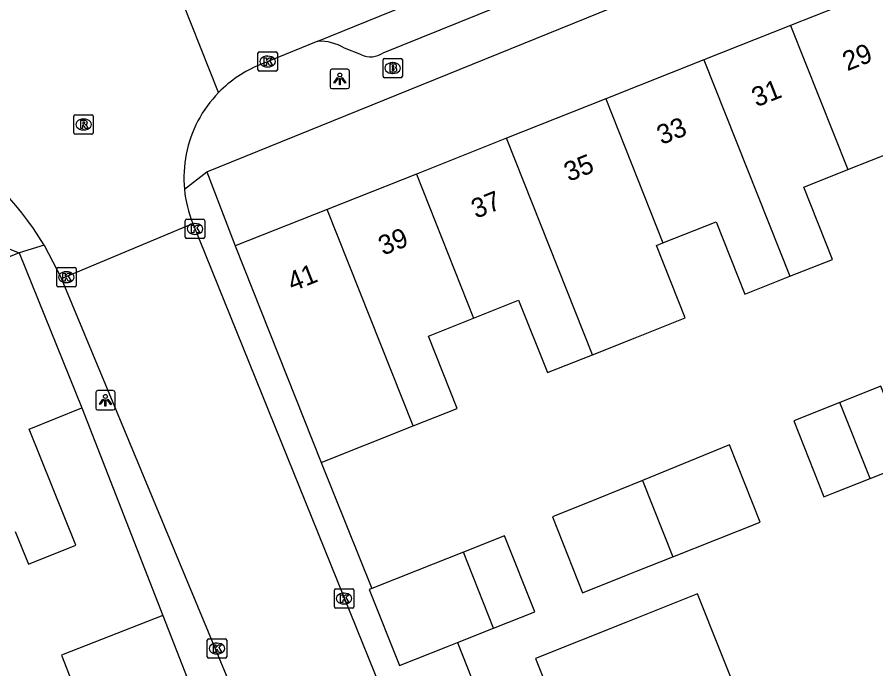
# Model space of a CAD drawing. Extents: x 162990 to 165007, y 383433 to 384336.
# Drawn here: x 163858.48 to 163902.75, y 383929.63 to 383963.21 of the extents above; entities that cross this region are included whole.
import ezdxf

# ---------------------------------------------------------------- set-up
doc = ezdxf.new("R2010")
doc.units = 0
for name, color, linetype in [('IMGEO_Brandkraan', 7, 'Continuous'), ('IMGEO_Kolk', 7, 'Continuous'), ('IMGEO_Lichtpunt', 7, 'Continuous'), ('IMGEO_Muur', 7, 'Continuous'), ('IMGEO_Pand', 7, 'Continuous'), ('IMGEO_Pand_nummerreeks', 7, 'Continuous'), ('IMGEO_Rijbaan_lokaal_open', 7, 'Continuous'), ('IMGEO_Rioolput', 7, 'Continuous'), ('IMGEO_Voetpad_open', 7, 'Continuous')]:
    doc.layers.add(name, color=color, linetype=linetype)

msp = doc.modelspace()

# ---------------------------------------------------------------- linework, layer by layer
at = {"layer": 'IMGEO_Brandkraan'}
for p, q in [((163877.417, 383961.088), (163878.269, 383961.088)), ((163877.342, 383960.162), (163877.342, 383961.014)), ((163877.83, 383960.868), (163877.855, 383960.868)), ((163878.343, 383961.014), (163878.343, 383960.162)), ((163877.853, 383960.308), (163877.828, 383960.308)), ((163878.269, 383960.088), (163877.417, 383960.088))]:
    msp.add_line(p, q, dxfattribs=at)
for points in [[(163877.417, 383961.088), (163878.269, 383961.088)], [(163877.342, 383960.162), (163877.342, 383961.014)], [(163877.69, 383960.788), (163877.69, 383960.388), (163877.903, 383960.388)], [(163877.921, 383960.788), (163877.69, 383960.788)], [(163877.869, 383960.707), (163877.815, 383960.707), (163877.815, 383960.631)], [(163878.343, 383961.014), (163878.343, 383960.162)], [(163877.815, 383960.631), (163877.868, 383960.631)], [(163877.877, 383960.555), (163877.815, 383960.555), (163877.815, 383960.474)], [(163877.815, 383960.474), (163877.877, 383960.474)], [(163878.269, 383960.088), (163877.417, 383960.088)]]:
    msp.add_lwpolyline(points, dxfattribs=at)
for centre, radius, start, end in [((163877.419, 383961.012), 0.0765, 91.552, 178.448), ((163877.419, 383961.012), 0.0765, 91.552, 178.448), ((163878.267, 383961.012), 0.0765, 1.552, 88.448), ((163878.267, 383961.012), 0.0765, 1.552, 88.448), ((163877.87, 383960.669), 0.0379, 267.8285, 90.9355), ((163877.925, 383960.643), 0.145, 59.4692, 91.5367), ((163877.95, 383960.69), 0.0922, 285.5137, 58.1501), ((163877.878, 383960.514), 0.0404, 269.8759, 90.5077), ((163877.909, 383960.639), 0.251, 268.6676, 293.5347), ((163877.955, 383960.498), 0.105, 301.3115, 78.989), ((163877.419, 383960.164), 0.0765, 181.552, 268.448), ((163877.419, 383960.164), 0.0765, 181.552, 268.448), ((163878.267, 383960.164), 0.0765, 271.552, 358.448), ((163878.267, 383960.164), 0.0765, 271.552, 358.448)]:
    msp.add_arc(centre, radius, start, end, dxfattribs=at)
for centre, major_axis, ratio, start_param, end_param in [((163877.829, 383960.588), (-0.387, 0.002), 0.722429, 4.712389, 7.853982), ((163877.854, 383960.588), (-0.39, 0.002), 0.717154, 1.570796, 4.712389)]:
    msp.add_ellipse(centre, major_axis=major_axis, ratio=ratio, start_param=start_param, end_param=end_param, dxfattribs=at)
at = {"layer": 'IMGEO_Kolk'}
for p, q in [((163870.896, 383960.496), (163870.896, 383961.348)), ((163870.971, 383961.422), (163871.823, 383961.422)), ((163871.384, 383961.202), (163871.409, 383961.202)), ((163871.897, 383961.348), (163871.897, 383960.496)), ((163871.407, 383960.642), (163871.382, 383960.642)), ((163871.823, 383960.422), (163870.971, 383960.422)), ((163867.148, 383951.871), (163867.148, 383952.723)), ((163867.223, 383952.797), (163868.075, 383952.797)), ((163868.149, 383952.723), (163868.149, 383951.871)), ((163867.636, 383952.577), (163867.661, 383952.577)), ((163868.075, 383951.797), (163867.223, 383951.797)), ((163867.659, 383952.017), (163867.634, 383952.017)), ((163860.52, 383949.384), (163860.52, 383950.236)), ((163860.595, 383950.31), (163861.447, 383950.31)), ((163861.008, 383950.09), (163861.033, 383950.09)), ((163861.521, 383950.236), (163861.521, 383949.384)), ((163861.447, 383949.31), (163860.595, 383949.31)), ((163861.031, 383949.53), (163861.006, 383949.53)), ((163874.835, 383932.823), (163874.835, 383933.675)), ((163874.91, 383933.749), (163875.762, 383933.749)), ((163875.836, 383933.675), (163875.836, 383932.823)), ((163875.323, 383933.529), (163875.348, 383933.529)), ((163875.762, 383932.749), (163874.91, 383932.749)), ((163875.346, 383932.969), (163875.321, 383932.969)), ((163868.283, 383930.246), (163868.283, 383931.098)), ((163868.358, 383931.172), (163869.21, 383931.172)), ((163869.284, 383931.098), (163869.284, 383930.246)), ((163868.771, 383930.952), (163868.796, 383930.952)), ((163869.21, 383930.172), (163868.358, 383930.172)), ((163868.794, 383930.392), (163868.769, 383930.392))]:
    msp.add_line(p, q, dxfattribs=at)
for points in [[(163870.896, 383960.496), (163870.896, 383961.348)], [(163870.971, 383961.422), (163871.823, 383961.422)], [(163871.217, 383961.122), (163871.34, 383961.122), (163871.34, 383960.971), (163871.47, 383961.122), (163871.634, 383961.122), (163871.488, 383960.971), (163871.641, 383960.722), (163871.489, 383960.722), (163871.404, 383960.886), (163871.34, 383960.819), (163871.34, 383960.722), (163871.217, 383960.722), (163871.217, 383961.122)], [(163871.897, 383961.348), (163871.897, 383960.496)], [(163871.823, 383960.422), (163870.971, 383960.422)], [(163867.148, 383951.871), (163867.148, 383952.723)], [(163867.223, 383952.797), (163868.075, 383952.797)], [(163868.149, 383952.723), (163868.149, 383951.871)], [(163867.469, 383952.497), (163867.592, 383952.497), (163867.592, 383952.346), (163867.722, 383952.497), (163867.886, 383952.497), (163867.74, 383952.346), (163867.893, 383952.097), (163867.741, 383952.097), (163867.656, 383952.261), (163867.592, 383952.194), (163867.592, 383952.097), (163867.469, 383952.097), (163867.469, 383952.497)], [(163868.075, 383951.797), (163867.223, 383951.797)], [(163860.52, 383949.384), (163860.52, 383950.236)], [(163860.595, 383950.31), (163861.447, 383950.31)], [(163860.841, 383950.01), (163860.964, 383950.01), (163860.964, 383949.859), (163861.094, 383950.01), (163861.258, 383950.01), (163861.112, 383949.859), (163861.265, 383949.61), (163861.113, 383949.61), (163861.028, 383949.774), (163860.964, 383949.707), (163860.964, 383949.61), (163860.841, 383949.61), (163860.841, 383950.01)], [(163861.521, 383950.236), (163861.521, 383949.384)], [(163861.447, 383949.31), (163860.595, 383949.31)], [(163874.835, 383932.823), (163874.835, 383933.675)], [(163874.91, 383933.749), (163875.762, 383933.749)], [(163875.836, 383933.675), (163875.836, 383932.823)], [(163875.156, 383933.449), (163875.279, 383933.449), (163875.279, 383933.298), (163875.409, 383933.449), (163875.573, 383933.449), (163875.427, 383933.298), (163875.58, 383933.049), (163875.428, 383933.049), (163875.343, 383933.213), (163875.279, 383933.146), (163875.279, 383933.049), (163875.156, 383933.049), (163875.156, 383933.449)], [(163875.762, 383932.749), (163874.91, 383932.749)], [(163868.283, 383930.246), (163868.283, 383931.098)], [(163868.358, 383931.172), (163869.21, 383931.172)], [(163869.284, 383931.098), (163869.284, 383930.246)], [(163868.604, 383930.872), (163868.727, 383930.872), (163868.727, 383930.721), (163868.857, 383930.872), (163869.021, 383930.872), (163868.875, 383930.721), (163869.028, 383930.472), (163868.876, 383930.472), (163868.791, 383930.636), (163868.727, 383930.569), (163868.727, 383930.472), (163868.604, 383930.472), (163868.604, 383930.872)], [(163869.21, 383930.172), (163868.358, 383930.172)]]:
    msp.add_lwpolyline(points, dxfattribs=at)
for centre, start, end in [((163870.973, 383961.346), 91.552, 178.448), ((163870.973, 383961.346), 91.552, 178.448), ((163871.821, 383961.346), 1.552, 88.448), ((163871.821, 383961.346), 1.552, 88.448), ((163870.973, 383960.498), 181.552, 268.448), ((163870.973, 383960.498), 181.552, 268.448), ((163871.821, 383960.498), 271.552, 358.448), ((163871.821, 383960.498), 271.552, 358.448), ((163867.225, 383952.721), 91.552, 178.448), ((163867.225, 383952.721), 91.552, 178.448), ((163868.073, 383952.721), 1.552, 88.448), ((163868.073, 383952.721), 1.552, 88.448), ((163867.225, 383951.873), 181.552, 268.448), ((163867.225, 383951.873), 181.552, 268.448), ((163868.073, 383951.873), 271.552, 358.448), ((163868.073, 383951.873), 271.552, 358.448), ((163860.597, 383950.234), 91.552, 178.448), ((163860.597, 383950.234), 91.552, 178.448), ((163861.445, 383950.234), 1.552, 88.448), ((163861.445, 383950.234), 1.552, 88.448), ((163860.597, 383949.386), 181.552, 268.448), ((163860.597, 383949.386), 181.552, 268.448), ((163861.445, 383949.386), 271.552, 358.448), ((163861.445, 383949.386), 271.552, 358.448), ((163874.912, 383933.673), 91.552, 178.448), ((163874.912, 383933.673), 91.552, 178.448), ((163875.76, 383933.673), 1.552, 88.448), ((163875.76, 383933.673), 1.552, 88.448), ((163874.912, 383932.825), 181.552, 268.448), ((163874.912, 383932.825), 181.552, 268.448), ((163875.76, 383932.825), 271.552, 358.448), ((163875.76, 383932.825), 271.552, 358.448), ((163868.36, 383931.096), 91.552, 178.448), ((163868.36, 383931.096), 91.552, 178.448), ((163869.208, 383931.096), 1.552, 88.448), ((163869.208, 383931.096), 1.552, 88.448), ((163868.36, 383930.248), 181.552, 268.448), ((163868.36, 383930.248), 181.552, 268.448), ((163869.208, 383930.248), 271.552, 358.448), ((163869.208, 383930.248), 271.552, 358.448)]:
    msp.add_arc(centre, 0.0765, start, end, dxfattribs=at)
for centre, major_axis, ratio, start_param, end_param in [((163871.383, 383960.922), (-0.387, 0.002), 0.722429, 4.712389, 7.853982), ((163871.408, 383960.922), (-0.39, 0.002), 0.717154, 1.570796, 4.712389), ((163867.635, 383952.297), (-0.387, 0.002), 0.722429, 4.712389, 7.853982), ((163867.66, 383952.297), (-0.39, 0.002), 0.717154, 1.570796, 4.712389), ((163861.007, 383949.81), (-0.387, 0.002), 0.722429, 4.712389, 7.853982), ((163861.032, 383949.81), (-0.39, 0.002), 0.717154, 1.570796, 4.712389), ((163875.322, 383933.249), (-0.387, 0.002), 0.722429, 4.712389, 7.853982), ((163875.347, 383933.249), (-0.39, 0.002), 0.717154, 1.570796, 4.712389), ((163868.77, 383930.672), (-0.387, 0.002), 0.722429, 4.712389, 7.853982), ((163868.795, 383930.672), (-0.39, 0.002), 0.717154, 1.570796, 4.712389)]:
    msp.add_ellipse(centre, major_axis=major_axis, ratio=ratio, start_param=start_param, end_param=end_param, dxfattribs=at)
at = {"layer": 'IMGEO_Lichtpunt'}
for p, q in [((163874.615, 383960.433), (163874.615, 383959.626)), ((163874.615, 383960.433), (163874.615, 383959.626)), ((163875.517, 383960.528), (163874.709, 383960.528)), ((163875.517, 383960.528), (163874.709, 383960.528)), ((163875.611, 383959.626), (163875.611, 383960.433)), ((163875.611, 383959.626), (163875.611, 383960.433)), ((163874.709, 383959.532), (163875.517, 383959.532)), ((163874.709, 383959.532), (163875.517, 383959.532)), ((163862.532, 383943.868), (163862.532, 383943.061)), ((163862.532, 383943.868), (163862.532, 383943.061)), ((163863.434, 383943.963), (163862.626, 383943.963)), ((163863.434, 383943.963), (163862.626, 383943.963)), ((163863.528, 383943.061), (163863.528, 383943.868)), ((163863.528, 383943.061), (163863.528, 383943.868)), ((163862.626, 383942.967), (163863.434, 383942.967)), ((163862.626, 383942.967), (163863.434, 383942.967))]:
    msp.add_line(p, q, dxfattribs=at)
for points in [[(163874.989, 383960.097), (163875.028, 383960.069), (163874.84, 383959.807), (163874.802, 383959.834), (163874.989, 383960.097)], [(163875.091, 383960.049), (163875.138, 383960.049), (163875.138, 383959.727), (163875.091, 383959.727), (163875.091, 383960.049)], [(163875.201, 383960.069), (163875.239, 383960.096), (163875.426, 383959.834), (163875.387, 383959.806), (163875.201, 383960.069)], [(163862.906, 383943.532), (163862.945, 383943.504), (163862.757, 383943.242), (163862.719, 383943.269), (163862.906, 383943.532)], [(163863.008, 383943.484), (163863.055, 383943.484), (163863.055, 383943.162), (163863.008, 383943.162), (163863.008, 383943.484)], [(163863.118, 383943.504), (163863.156, 383943.531), (163863.343, 383943.269), (163863.304, 383943.241), (163863.118, 383943.504)]]:
    msp.add_lwpolyline(points, dxfattribs=at)
for centre in [(163875.114, 383960.231), (163863.031, 383943.666)]:
    msp.add_circle(centre, 0.0994, dxfattribs=at)
for centre, start, end in [((163874.709, 383960.433), 90, 180), ((163874.709, 383960.433), 90, 180), ((163875.517, 383960.433), 0, 90), ((163875.517, 383960.433), 0, 90), ((163874.709, 383959.626), 180, 270), ((163874.709, 383959.626), 180, 270), ((163875.517, 383959.626), 270, 0), ((163875.517, 383959.626), 270, 360), ((163862.626, 383943.868), 90, 180), ((163862.626, 383943.868), 90, 180), ((163863.434, 383943.868), 0, 90), ((163863.434, 383943.868), 0, 90), ((163862.626, 383943.061), 180, 270), ((163862.626, 383943.061), 180, 270), ((163863.434, 383943.061), 270, 0), ((163863.434, 383943.061), 270, 360)]:
    msp.add_arc(centre, 0.0946, start, end, dxfattribs=at)
at = {"layer": 'IMGEO_Muur'}
for points in [[(163861.81, 383943.084), (163865.994, 383932.372)], [(163874.16, 383940.264), (163876.773, 383933.769)]]:
    msp.add_lwpolyline(points, dxfattribs=at)
at = {"layer": 'IMGEO_Pand'}
for points in [[(163901.306, 383955.36), (163903.74, 383956.327), (163905.222, 383952.6), (163907.655, 383953.567), (163905.069, 383960.077), (163903.224, 383964.723), (163898.355, 383962.789)], [(163898.355, 383962.789), (163893.876, 383961.01)], [(163898.355, 383962.789), (163901.306, 383955.36)], [(163893.876, 383961.01), (163888.821, 383959.002)], [(163893.876, 383961.01), (163898.308, 383949.855)], [(163888.821, 383959.002), (163883.709, 383956.971)], [(163888.821, 383959.002), (163891.772, 383951.573)], [(163883.709, 383956.971), (163879.062, 383955.125)], [(163888.141, 383945.816), (163883.709, 383956.971)], [(163898.308, 383949.855), (163900.509, 383950.729), (163899.029, 383954.455), (163901.306, 383955.36)], [(163879.062, 383955.125), (163874.471, 383953.302)], [(163879.062, 383955.125), (163882.013, 383947.696)], [(163874.471, 383953.302), (163869.729, 383951.418)], [(163878.902, 383942.147), (163874.471, 383953.302)], [(163891.772, 383951.573), (163894.522, 383952.665), (163896.002, 383948.939), (163898.308, 383949.855)], [(163869.729, 383951.418), (163874.16, 383940.264)], [(163888.141, 383945.816), (163890.343, 383946.69), (163892.926, 383947.715), (163891.446, 383951.444), (163891.772, 383951.573)], [(163858.581, 383951.074), (163853.421, 383948.988)], [(163858.581, 383951.074), (163861.81, 383943.084)], [(163882.013, 383947.696), (163884.335, 383948.62), (163885.816, 383944.893), (163888.141, 383945.816)], [(163878.902, 383942.147), (163881.169, 383943.047), (163879.689, 383946.772), (163882.013, 383947.696)], [(163902.447, 383939.436), (163904.566, 383940.278), (163903.011, 383944.19), (163900.893, 383943.349)], [(163858.386, 383936.706), (163859.068, 383935.019), (163861.513, 383936.008), (163859.095, 383941.985), (163861.81, 383943.084)], [(163900.893, 383943.349), (163898.513, 383942.404), (163900.068, 383938.491), (163900.584, 383938.696), (163902.447, 383939.436)], [(163902.447, 383939.436), (163900.893, 383943.349)], [(163874.16, 383940.264), (163878.808, 383942.11), (163878.902, 383942.147)], [(163892.279, 383935.398), (163896.791, 383937.189), (163895.211, 383941.167), (163890.716, 383939.332)], [(163890.716, 383939.332), (163888.346, 383938.365), (163886.078, 383937.464), (163887.632, 383933.552), (163889.901, 383934.452), (163890.417, 383934.657), (163892.279, 383935.398)], [(163890.716, 383939.332), (163892.279, 383935.398)], [(163883.041, 383931.728), (163885.161, 383932.57), (163883.606, 383936.482), (163881.487, 383935.64)], [(163881.487, 383935.64), (163879.108, 383934.696), (163876.773, 383933.769)], [(163883.041, 383931.728), (163881.487, 383935.64)], [(163876.773, 383933.769), (163876.636, 383933.715), (163878.191, 383929.801), (163880.663, 383930.783), (163881.179, 383930.988)], [(163895.92, 383927.552), (163893.554, 383933.487), (163889.854, 383932.012), (163885.209, 383930.159), (163887.575, 383924.225)], [(163865.994, 383932.372), (163860.862, 383930.368), (163860.76, 383930.328), (163861.518, 383928.387)], [(163865.994, 383932.372), (163869.631, 383923.057)], [(163881.179, 383930.988), (163883.041, 383931.728)]]:
    msp.add_lwpolyline(points, dxfattribs=at)
at = {"layer": 'IMGEO_Rijbaan_lokaal_open'}
for points in [[(163873.978, 383961.971), (163875.885, 383962.746), (163899.148, 383972.197)], [(163868.869, 383959.329), (163866.079, 383966.355)], [(163873.978, 383961.971), (163870.987, 383960.755)], [(163860.765, 383949.747), (163867.535, 383952.578)], [(163867.535, 383952.578), (163878.213, 383926.2)], [(163859.87, 383951.466), (163860.765, 383949.747)], [(163871.275, 383924.498), (163860.765, 383949.747)]]:
    msp.add_lwpolyline(points, dxfattribs=at)
for centre, radius, start, end in [((163873.361, 383954.944), 6.278, 112.2175, 135.6855), ((163873.38, 383954.926), 6.303, 135.6971, 168.7888), ((163846.143, 383943.23), 16.008, 30.9621, 59.7108), ((163873.386, 383954.933), 6.308, 168.8567, 185.3933), ((163873.32, 383954.92), 6.241, 185.3301, 202.0374)]:
    msp.add_arc(centre, radius, start, end, dxfattribs=at)
at = {"layer": 'IMGEO_Rioolput'}
for p, q in [((163861.407, 383957.256), (163861.407, 383958.108)), ((163861.482, 383958.182), (163862.334, 383958.182)), ((163862.408, 383958.108), (163862.408, 383957.256)), ((163861.895, 383957.962), (163861.92, 383957.962)), ((163862.334, 383957.182), (163861.482, 383957.182)), ((163861.918, 383957.402), (163861.893, 383957.402))]:
    msp.add_line(p, q, dxfattribs=at)
for points in [[(163861.407, 383957.256), (163861.407, 383958.108)], [(163861.482, 383958.182), (163862.334, 383958.182)], [(163862.408, 383958.108), (163862.408, 383957.256)], [(163861.996, 383957.88), (163861.744, 383957.882), (163861.744, 383957.482)], [(163861.744, 383957.482), (163861.868, 383957.482), (163861.868, 383957.644), (163861.879, 383957.644)], [(163861.922, 383957.801), (163861.868, 383957.801), (163861.868, 383957.72)], [(163861.868, 383957.72), (163861.92, 383957.72)], [(163861.926, 383957.615), (163861.997, 383957.482), (163862.137, 383957.482), (163862.072, 383957.608)], [(163862.334, 383957.182), (163861.482, 383957.182)]]:
    msp.add_lwpolyline(points, dxfattribs=at)
for centre, radius, start, end in [((163861.484, 383958.106), 0.0765, 91.552, 178.448), ((163861.484, 383958.106), 0.0765, 91.552, 178.448), ((163862.332, 383958.106), 0.0765, 1.552, 88.448), ((163862.332, 383958.106), 0.0765, 1.552, 88.448), ((163861.878, 383957.591), 0.0533, 26.0293, 88.6989), ((163861.904, 383957.909), 0.19, 274.7715, 282.9687), ((163861.928, 383957.705), 0.0964, 77.0061, 93.1865), ((163861.942, 383957.762), 0.0378, 276.6634, 79.6772), ((163861.995, 383957.77), 0.109, 350.3612, 89.416), ((163861.993, 383957.77), 0.112, 277.5842, 350.9817), ((163861.977, 383957.555), 0.108, 29.5134, 73.7905), ((163861.484, 383957.258), 0.0765, 181.552, 268.448), ((163861.484, 383957.258), 0.0765, 181.552, 268.448), ((163862.332, 383957.258), 0.0765, 271.552, 358.448), ((163862.332, 383957.258), 0.0765, 271.552, 358.448)]:
    msp.add_arc(centre, radius, start, end, dxfattribs=at)
for centre, major_axis, ratio, start_param, end_param in [((163861.894, 383957.682), (-0.387, 0.002), 0.722429, 4.712389, 7.853982), ((163861.919, 383957.682), (-0.39, 0.002), 0.717154, 1.570796, 4.712389)]:
    msp.add_ellipse(centre, major_axis=major_axis, ratio=ratio, start_param=start_param, end_param=end_param, dxfattribs=at)
at = {"layer": 'IMGEO_Voetpad_open'}
for points in [[(163868.264, 383955.232), (163901.539, 383968.747), (163901.64, 383968.618), (163918.144, 383975.149), (163941.789, 383984.802), (163952.554, 383989.112)], [(163898.069, 383969.743), (163877.329, 383961.358)], [(163876.235, 383961.274), (163875.36, 383961.618)], [(163867.106, 383954.34), (163868.264, 383955.232)], [(163868.264, 383955.232), (163869.729, 383951.418)], [(163851.144, 383954.022), (163858.581, 383951.074)], [(163859.87, 383951.466), (163858.581, 383951.074)], [(163861.81, 383943.084), (163865.994, 383932.372)], [(163874.16, 383940.264), (163876.773, 383933.769)], [(163881.179, 383930.988), (163889.038, 383911.071)]]:
    msp.add_lwpolyline(points, dxfattribs=at)
for centre, radius, start, end in [((163874.072, 383959.458), 2.515, 59.198, 92.145), ((163876.707, 383962.293), 1.123, 245.1465, 303.6349)]:
    msp.add_arc(centre, radius, start, end, dxfattribs=at)

# ---------------------------------------------------------------- texts
at = {"layer": 'IMGEO_Pand_nummerreeks'}
for s, rotation, p in [('29', 21.6641, (163901.274, 383960.419)), ('31', 21.6641, (163896.594, 383958.561)), ('33', 21.6641, (163891.704, 383956.618)), ('35', 21.6635, (163886.919, 383954.717)), ('37', 21.6641, (163882.134, 383952.817)), ('39', 21.6641, (163877.349, 383950.916)), ('41', 21.6641, (163872.669, 383949.057))]:
    msp.add_text(s, height=1, rotation=rotation, dxfattribs=at).set_placement(p)

doc.saveas('drawing.dxf')
